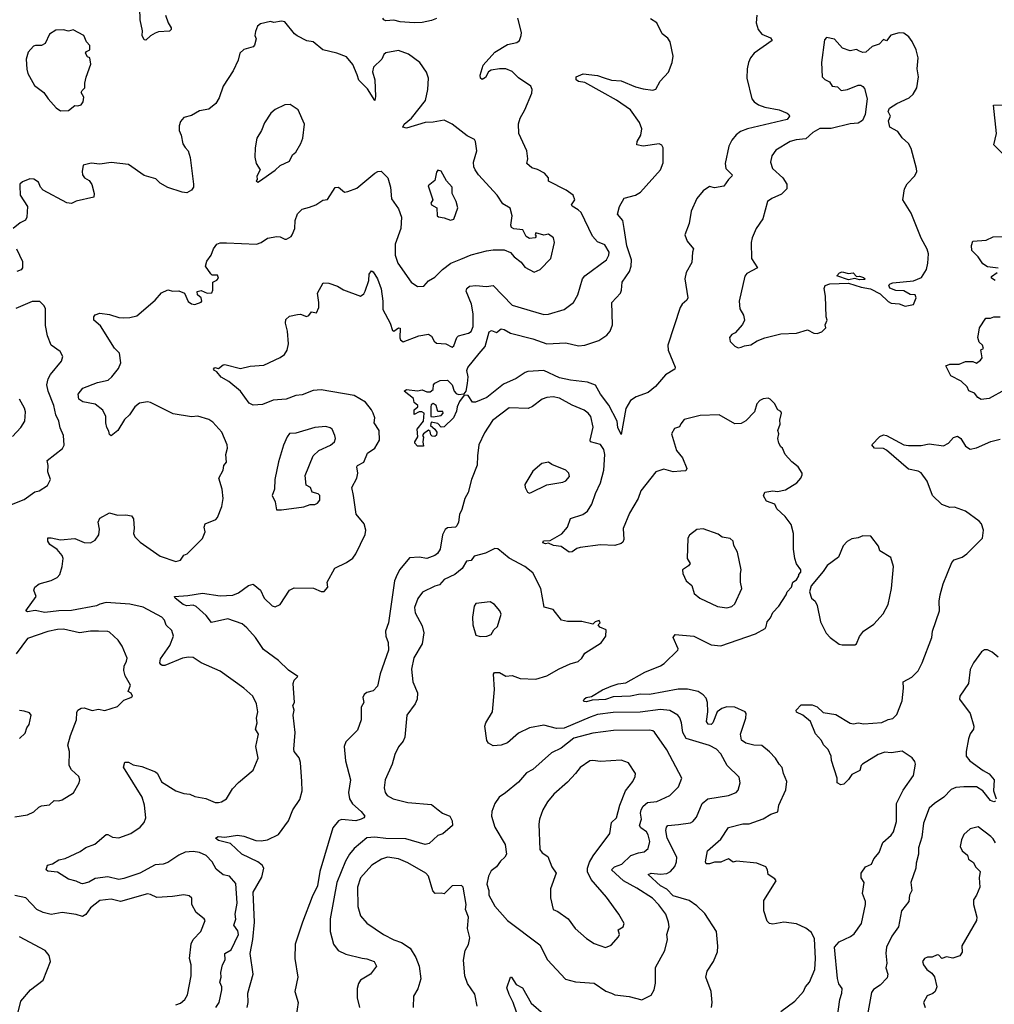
# Model space of a CAD drawing. Extents: x 2057697 to 2160550, y 827490 to 1016834.
# Tile 364 of 509: x 2100737 to 2106908, y 966224 to 972456. Entities that reach past the tile are written whole.
import ezdxf

# ---------------------------------------------------------------- set-up
doc = ezdxf.new("R2010")
doc.units = 0

msp = doc.modelspace()

# ---------------------------------------------------------------- linework, layer by layer
at = {"layer": '0CON20XD'}
for points in [[(2101659.1, 972485), (2101676.6, 972436.6), (2101696.2, 972405), (2101696.1, 972393.9), (2101685, 972383.8), (2101615, 972378), (2101595, 972370.8), (2101565.6, 972354.4), (2101535, 972326.2), (2101525, 972328.8), (2101511.9, 972355), (2101513.9, 972386.1), (2101499.4, 972455), (2101494.3, 972605)], [(2101708.8, 969961.2), (2101565, 970033.1), (2101545, 970036.5), (2101495, 970028.1), (2101465, 970005.7), (2101431.4, 969955), (2101400.6, 969925), (2101358.8, 969855), (2101315, 969822.5), (2101305, 969830), (2101301.7, 969851.7), (2101288.8, 969875), (2101281.2, 969905), (2101281.2, 969945), (2101262.9, 969985), (2101215, 970022.9), (2101136.9, 970036.9), (2101110.8, 970055), (2101107.5, 970085), (2101137.2, 970122.8), (2101229.8, 970160.2), (2101295.8, 970175), (2101320, 970195), (2101361.7, 970248.3), (2101376.9, 970285), (2101368.9, 970345), (2101337.9, 970377.9), (2101248, 970518), (2101206.2, 970555), (2101205.8, 970575), (2101215, 970588.6), (2101245, 970598.5), (2101305, 970589.2), (2101365, 970570.8), (2101395, 970569.2), (2101435, 970570), (2101478.3, 970581.7), (2101595, 970681.2), (2101635, 970728), (2101675, 970746.2), (2101707, 970737), (2101745, 970740), (2101780, 970725), (2101803, 970673), (2101825, 970656.7), (2101846.2, 970653.8), (2101885, 970667.5), (2101890, 970675), (2101886.4, 970696.4), (2101862.5, 970715), (2101860, 970735), (2101885, 970742.5), (2101924.2, 970724.2), (2101953.8, 970726.2), (2101960, 970745), (2101960, 970795), (2101985, 970807.5), (2101995, 970820), (2101988.3, 970838.3), (2101955, 970840), (2101947, 970847), (2101913.3, 970895), (2101921.7, 970928.3), (2101950, 970965), (2101963.3, 971005), (2101984, 971036), (2102005, 971043.8), (2102045, 971044.2), (2102235, 971035.8), (2102265, 971046.2), (2102305, 971074), (2102365, 971082.9), (2102385, 971082.5), (2102415, 971066.2), (2102425, 971066.7), (2102455, 971083.8), (2102462, 971095), (2102478.6, 971135), (2102480.8, 971185), (2102495, 971226.2), (2102525, 971256), (2102571.3, 971268.7), (2102611.2, 971285), (2102655, 971314), (2102685, 971318.8), (2102735, 971393.8), (2102755.7, 971395.7), (2102794.2, 971364.2), (2102815, 971367.5), (2102871.2, 971388.8), (2102985, 971484.2), (2103005, 971496), (2103025, 971496.2), (2103068, 971455), (2103084.2, 971395), (2103091.7, 971321.7), (2103135, 971258), (2103153.8, 971205), (2103150, 971135), (2103113.9, 971036.1), (2103113.9, 970965), (2103131.5, 970915), (2103215, 970793.8), (2103255, 970768), (2103295, 970770), (2103325, 970803.3), (2103365, 970826.7), (2103414.6, 970875.4), (2103465.7, 970914.3), (2103529.2, 970939.2), (2103595, 970967.1), (2103692.3, 970992.3), (2103735, 971000), (2103805, 970999.1), (2103845, 970981.9), (2103868, 970955), (2103911.7, 970921.7), (2103935, 970889.2), (2103995, 970857.5), (2104032.5, 970875), (2104100, 970945), (2104123.8, 971045), (2104116.7, 971075), (2104085, 971097.5), (2104055, 971092.5), (2104005, 971107.5), (2104000, 971095), (2104007.5, 971085), (2104000, 971075), (2103965, 971071.2), (2103942.7, 971082.7), (2103922.5, 971125), (2103865, 971131.9), (2103850.7, 971140.7), (2103846, 971155), (2103854, 971215), (2103842.3, 971262.3), (2103795, 971290), (2103760, 971345), (2103641.5, 971475), (2103621.3, 971505), (2103612.8, 971525), (2103610.3, 971555), (2103631.9, 971625), (2103623.3, 971685), (2103617.3, 971697.3), (2103570.9, 971720.9), (2103475, 971793.8), (2103425, 971819.1), (2103355, 971806.5), (2103305, 971806.2), (2103185, 971769.2), (2103162.5, 971775), (2103170, 971795), (2103217.3, 971832.7), (2103305.7, 971945), (2103321.4, 972015), (2103325.8, 972085), (2103313.4, 972123.4), (2103271.2, 972185), (2103198.3, 972238.3), (2103135, 972260), (2103055, 972245.7), (2103042.9, 972235), (2103030, 972205), (2102977.1, 972155), (2102970.8, 972125), (2102985.4, 972075), (2102989.3, 971970.7), (2102985, 971943.8), (2102938.2, 972018.2), (2102885, 972072.5), (2102874.1, 972105.9), (2102845, 972171.4), (2102805, 972220), (2102745, 972244.4), (2102655, 972264.2), (2102595, 972316.7), (2102555, 972322), (2102493, 972353), (2102475.8, 972365.8), (2102415, 972443.3), (2102395, 972447.5), (2102345, 972438.8), (2102325, 972443.8), (2102260.5, 972429.5), (2102242.5, 972415), (2102228.8, 972381.2), (2102226.4, 972356.4), (2102233.8, 972335), (2102224, 972295), (2102215, 972284.2), (2102155, 972267.5), (2102131.2, 972245), (2102119.5, 972200.5), (2102087.9, 972132.1), (2102025.8, 972035), (2101998.9, 971961.1), (2101977.5, 971925), (2101935, 971888.8), (2101875, 971880), (2101825, 971850), (2101775, 971836.7), (2101755, 971812.5), (2101746.2, 971785), (2101746.2, 971755), (2101758.8, 971725), (2101769.5, 971669.5), (2101785, 971646.7), (2101802.5, 971625), (2101816.1, 971583.9), (2101838, 971415), (2101836.2, 971395), (2101825, 971377.5), (2101795, 971360), (2101765, 971363.3), (2101675, 971393.3), (2101625, 971421.2), (2101597.7, 971447.7), (2101525, 971468.8), (2101425, 971538.6), (2101315, 971552.9), (2101245, 971541.4), (2101188.3, 971548.3), (2101137.5, 971535), (2101131.2, 971495), (2101134.2, 971475), (2101146.7, 971455), (2101177.1, 971437.1), (2101192.7, 971412.7), (2101208.8, 971355), (2101207, 971333), (2101095, 971308), (2101065, 971292.5), (2101035, 971296.7), (2100885, 971376.2), (2100868, 971395), (2100855, 971426.7), (2100826.4, 971446.4), (2100800.7, 971449.3), (2100755, 971430), (2100737.5, 971415), (2100737.5, 971405), (2100740, 971345), (2100786.7, 971273.3), (2100781.2, 971205), (2100773.9, 971186.1), (2100739.3, 971170.7), (2100696.2, 971135)], [(2102523.2, 967635), (2102514.8, 967755), (2102505.2, 967785.2), (2102475.4, 967825), (2102472, 967838), (2102481.6, 967945), (2102468.5, 968055), (2102475.4, 968085), (2102467.1, 968115), (2102477.5, 968135), (2102468.8, 968255), (2102473.9, 968276.1), (2102498.3, 968298.3), (2102438.6, 968338.6), (2102375, 968401.1), (2102280.6, 968470.6), (2102229.6, 968545), (2102175, 968606.7), (2102145, 968631.5), (2102055, 968664.4), (2101951.1, 968641.1), (2101918.1, 968685), (2101855, 968742.1), (2101835, 968749.6), (2101795, 968746.5), (2101770.8, 968755), (2101721.2, 968795), (2101717.5, 968805), (2101800.9, 968810.9), (2101895, 968826.5), (2102005, 968810.5), (2102086.9, 968813.1), (2102122.3, 968827.7), (2102185, 968875.8), (2102215, 968883.8), (2102260.6, 968845), (2102284.6, 968794.6), (2102335, 968746), (2102355, 968740), (2102385.7, 968754.3), (2102444.2, 968845), (2102475, 968861.1), (2102597.7, 968857.7), (2102645, 968836.7), (2102665, 968837.5), (2102687.5, 968865), (2102682.5, 968895), (2102732.5, 968985), (2102805, 969020.8), (2102845, 969048.1), (2102865, 969074.3), (2102925, 969196.7), (2102928.2, 969225), (2102917.3, 969265), (2102867.1, 969327.1), (2102850.6, 969445), (2102839.2, 969495), (2102870.3, 969555), (2102876.8, 969585), (2102870.4, 969625), (2102874.6, 969635), (2102915, 969654.6), (2102938.6, 969711.4), (2102986, 969745), (2103015.7, 969794.3), (2103013.5, 969855), (2102981.9, 969905), (2102984.4, 969935), (2102975, 969966), (2102965, 969986.9), (2102925.6, 970035), (2102855, 970077.3), (2102645, 970113.3), (2102595, 970108.8), (2102525, 970081.2), (2102485, 970077.3), (2102424.8, 970055.2), (2102342.4, 970047.6), (2102275, 970019.5), (2102215, 970017.1), (2102188.8, 970028.8), (2102135, 970105.8), (2102060, 970165), (2102013.2, 970193.2), (2101985, 970227.5), (2101970, 970235), (2101964.2, 970245), (2101972.5, 970255), (2101995, 970247.5), (2102025, 970272), (2102035, 970273.1), (2102135, 970248.8), (2102195, 970262), (2102281.7, 970268.3), (2102385, 970317.5), (2102413.1, 970336.9), (2102430.8, 970365), (2102438.1, 970405), (2102432.9, 970485), (2102420, 970535), (2102422.1, 970557.9), (2102445, 970578.8), (2102495, 970590), (2102515, 970591.2), (2102553, 970577), (2102566.4, 970583.6), (2102585, 970607.5), (2102615, 970600), (2102630, 970635), (2102631.2, 970665), (2102621.2, 970725), (2102658.8, 970791.2), (2102695, 970789.2), (2102749.1, 970769.1), (2102786.8, 970746.8), (2102895, 970706.7), (2102915, 970720), (2102925, 970737.5), (2102946.7, 970805), (2102950, 970845), (2102965, 970866.2), (2102975, 970860), (2103002.5, 970815), (2103025, 970753.3), (2103036, 970675), (2103035, 970620.8), (2103081.9, 970535), (2103098, 970488), (2103105, 970484), (2103135, 970505.6), (2103145, 970502.5), (2103142.7, 970442.7), (2103148.8, 970428.8), (2103165, 970417.5), (2103264.4, 970455.6), (2103325, 970466.2), (2103345, 970453.8), (2103361.2, 970421.2), (2103375, 970408.8), (2103435, 970404.2), (2103475, 970384), (2103485, 970391.2), (2103505, 970443.8), (2103515, 970454.2), (2103578.3, 970471.7), (2103595, 970482), (2103607.3, 970515), (2103606.9, 970595), (2103596.8, 970655), (2103563.2, 970736.8), (2103567.1, 970755), (2103585, 970768.9), (2103625, 970772.7), (2103693, 970767), (2103735, 970773.1), (2103855, 970648.9), (2104004.4, 970605.6), (2104055, 970590.6), (2104085, 970591.4), (2104185, 970620.8), (2104243.8, 970665), (2104271.2, 970715), (2104300, 970815), (2104315.4, 970834.6), (2104452, 970935), (2104467.5, 970965), (2104468.6, 970985), (2104441.5, 971031.5), (2104395, 971050.8), (2104362.5, 971085), (2104291.9, 971235), (2104273.4, 971253.4), (2104235.6, 971275), (2104231.4, 971285), (2104252, 971315), (2104242, 971345), (2104197.4, 971377.4), (2104085, 971433.3), (2104083.8, 971455), (2104060, 971485), (2104015, 971508.1), (2103978.6, 971518.6), (2103947.5, 971545), (2103953.8, 971575), (2103948, 971625), (2103897.8, 971735), (2103895.8, 971795.8), (2103906.5, 971833.5), (2103935.7, 971885), (2103979.5, 971990.5), (2103981.5, 972015), (2103973.3, 972035), (2103895, 972088.2), (2103855, 972127.3), (2103815, 972143.8), (2103775, 972145.4), (2103722.7, 972137.3), (2103703.9, 972126.1), (2103685, 972090.8), (2103665, 972077.5), (2103655, 972086.7), (2103651.8, 972105), (2103671.2, 972168.8), (2103745, 972250.6), (2103825, 972299.2), (2103885, 972311.9), (2103900.8, 972325), (2103912.5, 972355), (2103912.9, 972375), (2103891.4, 972465)], [(2103375, 972462.5), (2103345, 972451.1), (2103285, 972438.2), (2103235, 972436.1), (2103145, 972443), (2103105, 972453.3), (2103055, 972448.6), (2103041.2, 972455), (2103036, 972465)], [(2105404, 972485), (2105400, 972435), (2105413.2, 972393.2), (2105436, 972365), (2105490.2, 972340.2), (2105502, 972325), (2105387.1, 972245), (2105364.7, 972215.3), (2105351.5, 972185), (2105342.5, 972145), (2105340, 972085), (2105371.8, 971955), (2105386.9, 971935), (2105415, 971917.3), (2105455, 971902.1), (2105545, 971884.4), (2105595, 971864), (2105606.7, 971856.7), (2105610.8, 971845), (2105595, 971824.5), (2105344.2, 971765.8), (2105301.5, 971748.5), (2105273.6, 971726.4), (2105245, 971692.5), (2105226.5, 971655), (2105203.6, 971545), (2105208.1, 971515), (2105247.1, 971475), (2105245.8, 971465), (2105225, 971444.3), (2105195, 971403.1), (2105135, 971391.9), (2105105, 971400), (2105065, 971371.9), (2105025.1, 971324.9), (2104987.2, 971245), (2104975.3, 971165), (2104948.9, 971095), (2104963.8, 971055), (2105003.8, 971005), (2104996.2, 970983.8), (2104991.7, 970918.3), (2104955.6, 970855), (2104948.1, 970815), (2104967.5, 970695), (2104960.3, 970679.7), (2104931.4, 970655), (2104918.5, 970635), (2104839.6, 970395), (2104841.5, 970365), (2104887, 970257), (2104884, 970245), (2104825, 970208), (2104762.5, 970135), (2104715, 970095.6), (2104640.4, 970069.6), (2104604.8, 970045.2), (2104574.7, 969995.3), (2104545, 969830), (2104524.6, 969874.6), (2104519.4, 969915), (2104467.1, 970017.1), (2104415, 970085.6), (2104382.2, 970142.2), (2104332.1, 970162.1), (2104225, 970173.4), (2104155, 970188.8), (2104055, 970235.3), (2103955, 970228.5), (2103937.7, 970222.3), (2103880, 970185), (2103800.1, 970149.9), (2103695, 970064.5), (2103622.5, 970035), (2103604.6, 970034.6), (2103577, 970077), (2103550, 970080), (2103521, 970039), (2103506.4, 970005), (2103502.4, 969977.6), (2103484, 969935), (2103425, 969879.4), (2103405, 969877.8), (2103385, 969900.8), (2103341.7, 969908.3), (2103338.3, 969888.3), (2103366.2, 969865), (2103377.1, 969845), (2103375, 969826.7), (2103365, 969818.6), (2103349.3, 969819.3), (2103339.3, 969829.3), (2103335, 969850), (2103325, 969857.5), (2103292.5, 969835), (2103287.5, 969825), (2103293, 969813), (2103288.8, 969785), (2103293, 969757), (2103256.1, 969756.1), (2103237.5, 969775), (2103237.5, 969785), (2103257.5, 969815), (2103253.3, 969865), (2103292.5, 969915), (2103297.5, 969965), (2103283.8, 969973.8), (2103265, 969974), (2103235, 969956.7), (2103233.3, 969986.7), (2103257.5, 970005), (2103257.5, 970015), (2103235, 970032.5), (2103229.3, 970059.3), (2103172, 970105), (2103185, 970115.6), (2103255, 970106.2), (2103285, 970113.3), (2103315, 970100), (2103335, 970100.8), (2103354, 970115), (2103356.2, 970145), (2103365, 970156), (2103398.3, 970171.7), (2103445, 970174.2), (2103475, 970145.7), (2103488.4, 970105), (2103500.3, 970090.3), (2103515, 970084.7), (2103551.1, 970088.9), (2103564.3, 970105.7), (2103572.7, 970152.7), (2103575.4, 970195), (2103568.4, 970235), (2103574.2, 970255), (2103645.8, 970344.2), (2103682.9, 970387.1), (2103708.7, 970481.3), (2103725, 970488), (2103755, 970476.7), (2103785, 970500), (2103805, 970495.7), (2103845, 970471.2), (2103985, 970435.3), (2104074.3, 970404.3), (2104195, 970410.5), (2104275, 970391.1), (2104315, 970396.6), (2104403.8, 970425), (2104455, 970458.5), (2104475.4, 970485), (2104490.4, 970525), (2104486.7, 970665), (2104540, 970725), (2104547.5, 970745), (2104550.7, 970795), (2104597.4, 970862.6), (2104608.4, 970895), (2104609.6, 970935), (2104581, 971025), (2104564.7, 971135.3), (2104555.2, 971185.2), (2104522, 971225), (2104535, 971273.3), (2104565, 971325.6), (2104635, 971345.5), (2104667.8, 971365), (2104794.4, 971505), (2104810.9, 971549.1), (2104810, 971645), (2104802.1, 971662.1), (2104785, 971670.8), (2104685, 971654.5), (2104643.4, 971663.4), (2104645.6, 971685), (2104670, 971725), (2104675.4, 971765.4), (2104660, 971805), (2104603.9, 971885), (2104515, 971946.5), (2104425, 971998.1), (2104315, 972057.9), (2104275.5, 972065.5), (2104260, 972075), (2104260, 972095), (2104305, 972113.6), (2104395, 972102.9), (2104437.7, 972087.7), (2104483.5, 972073.5), (2104545, 972068.8), (2104635, 972031.1), (2104685, 972018.7), (2104745, 972008.8), (2104765, 972016.7), (2104792.7, 972067.3), (2104845.5, 972124.5), (2104867.8, 972185), (2104874.4, 972225), (2104855.6, 972315.6), (2104839.5, 972339.5), (2104805, 972366.7), (2104770, 972435), (2104730.3, 972460.3)], [(2100995, 971880), (2101045, 971881.2), (2101085, 971912.5), (2101105, 971910), (2101125, 971917.5), (2101137.5, 971935), (2101142.5, 971965), (2101126.7, 971995), (2101131.7, 972008.3), (2101150, 972025), (2101148.8, 972055), (2101157.5, 972092.5), (2101187.5, 972175), (2101180, 972215), (2101165, 972220), (2101153.3, 972245), (2101160, 972255), (2101180, 972265), (2101181.7, 972291.7), (2101160, 972315), (2101142.5, 972355), (2101075, 972392.5), (2101045, 972383.8), (2101015, 972391.2), (2100965, 972388.8), (2100926.1, 972363.9), (2100897.5, 972305), (2100875, 972293.3), (2100837, 972293), (2100825, 972287.5), (2100789.5, 972250.5), (2100776.7, 972205), (2100782.7, 972142.7), (2100788.8, 972115), (2100829.5, 972039.5), (2100890, 971995), (2100916.2, 971955), (2100968.3, 971898.3), (2100995, 971880)], [(2105285, 970380), (2105305, 970382.5), (2105325, 970392.5), (2105365, 970397.5), (2105406.7, 970423.3), (2105455, 970442.5), (2105555, 970466.7), (2105655, 970471.2), (2105725, 970493.8), (2105765, 970471.2), (2105785, 970470), (2105815, 970480), (2105840, 970505), (2105837.5, 970525), (2105850, 970555), (2105843.3, 970575), (2105838, 970705), (2105830, 970755), (2105837, 970773), (2105866, 970784), (2105985, 970788.8), (2106065, 970763.1), (2106122.7, 970752.7), (2106185, 970720), (2106235, 970672.5), (2106255, 970662.5), (2106305, 970657.5), (2106343.8, 970643.8), (2106395, 970652.5), (2106413.3, 970695), (2106407.5, 970715), (2106375, 970716.7), (2106335, 970739.2), (2106285, 970741.2), (2106247, 970757), (2106240, 970775), (2106247.5, 970785), (2106265, 970790.6), (2106395, 970803.3), (2106446.7, 970825), (2106477.5, 970875), (2106486.7, 970915), (2106490, 970975), (2106483.3, 971003.3), (2106445, 971073.3), (2106381.2, 971231.2), (2106328, 971315), (2106338.8, 971385), (2106355, 971416.7), (2106405, 971466.7), (2106416, 971495), (2106415.8, 971515), (2106380.5, 971640.5), (2106365, 971672.5), (2106325, 971707.5), (2106297.7, 971747.7), (2106246.2, 971775), (2106238, 971815), (2106251.2, 971845), (2106236.2, 971875), (2106243.8, 971895), (2106291.2, 971925), (2106369.1, 971960.9), (2106393.3, 971985), (2106416.7, 972025), (2106426.7, 972095), (2106420, 972145), (2106426.2, 972215), (2106413.3, 972265), (2106388.3, 972318.3), (2106366.4, 972346.4), (2106335, 972370), (2106305, 972373.3), (2106251.7, 972358.3), (2106225, 972322.5), (2106205, 972330), (2106178.3, 972301.7), (2106135, 972286.7), (2106095, 972250), (2106075, 972248.8), (2106055, 972256.7), (2106035, 972266.2), (2105995, 972258.8), (2105946.1, 972276.1), (2105895, 972332.5), (2105845, 972342.5), (2105831.7, 972328.3), (2105814, 972185), (2105817.5, 972095), (2105835, 972077.5), (2105863, 972063), (2105880, 972035), (2105915, 972030), (2105938.3, 972008.3), (2105977, 972013), (2106045, 972042.5), (2106061.7, 972041.7), (2106075, 972032.5), (2106085, 972020), (2106102.5, 971955), (2106090, 971855), (2106073, 971817), (2106045, 971800), (2105995, 971796), (2105875, 971767.2), (2105803.7, 971766.3), (2105759, 971741), (2105715, 971701.5), (2105652.5, 971695), (2105615, 971684.4), (2105525, 971630), (2105499.4, 971595), (2105490, 971555), (2105502.5, 971515), (2105568, 971455), (2105592.9, 971415), (2105594, 971385), (2105559.3, 971350.7), (2105498.8, 971325), (2105472, 971305), (2105441.4, 971195), (2105399.2, 971135), (2105374, 971075), (2105368, 971045), (2105369.2, 970945), (2105407.5, 970885), (2105341.3, 970848.7), (2105327, 970833), (2105292.2, 970675), (2105296.9, 970625), (2105320, 970585), (2105326, 970555), (2105312.3, 970527.7), (2105266.4, 970473.6), (2105245, 970462.5), (2105230, 970445), (2105235, 970420), (2105265, 970390), (2105285, 970380)], [(2102245, 971427.5), (2102255, 971433.3), (2102355, 971503.3), (2102385, 971533.3), (2102445, 971560), (2102465, 971600), (2102485, 971617.5), (2102517.1, 971672.9), (2102528.8, 971705), (2102540, 971795), (2102500, 971885), (2102448.8, 971918.8), (2102415, 971918), (2102355, 971888), (2102326.8, 971863.2), (2102287.3, 971802.7), (2102268, 971755), (2102238, 971705), (2102228, 971645), (2102226.2, 971585), (2102233.8, 971545), (2102260, 971505), (2102237.5, 971465), (2102240, 971445), (2102233.8, 971435), (2102245, 971427.5)], [(2107005, 971563.3), (2106904, 971664), (2106922, 971735), (2106902.5, 971915), (2106965, 971916.2)], [(2103465, 971186.7), (2103485, 971192.5), (2103510, 971265), (2103500, 971305), (2103474, 971355), (2103474, 971395), (2103440, 971435), (2103405, 971497.5), (2103385, 971503.3), (2103375, 971490), (2103365, 971437.5), (2103323.3, 971405), (2103352.5, 971315), (2103340, 971295), (2103345, 971283.8), (2103377.5, 971265), (2103380, 971215), (2103387.7, 971207.7), (2103425, 971202.5), (2103465, 971186.7)], [(2106932.5, 970882.5), (2106865, 970892), (2106835, 970911.4), (2106805, 970955.8), (2106765.8, 970995), (2106762.3, 971027.7), (2106772.5, 971055), (2106855, 971060), (2106899.3, 971080.7), (2107025, 971085.8)], [(2100716, 971005), (2100754.3, 970925), (2100754.3, 970885), (2100745, 970872.9), (2100717.9, 970862.1)], [(2105985, 970808.8), (2105910, 970835), (2105926.4, 970853.6), (2105945, 970860), (2105985, 970848.8), (2106013, 970853), (2106035, 970830), (2106055, 970832.5), (2106080, 970825), (2106090, 970815), (2106085, 970812.5), (2106055, 970810), (2106025, 970817.5), (2105985, 970808.8)], [(2106912.5, 970805), (2106889.3, 970819.3), (2106890.5, 970829.5), (2106926.7, 970855)], [(2100685, 969386.7), (2100765, 969420), (2100831.5, 969468.5), (2100860, 969475), (2100911.7, 969508.3), (2100931.2, 969545), (2100915.8, 969595), (2100917.5, 969635), (2100910, 969665), (2101007.4, 969742.6), (2101017.9, 969762.1), (2101014.4, 969825), (2100992.8, 969872.8), (2100985.4, 969915), (2100966, 969955), (2100953.3, 970013.3), (2100916.1, 970103.9), (2100909.4, 970145), (2100916.4, 970183.6), (2100930.7, 970209.3), (2101002, 970295), (2101010, 970325), (2100993.3, 970355), (2100936.2, 970395), (2100912.2, 970455), (2100900.3, 970520.3), (2100899.2, 970625), (2100891.4, 970645), (2100865, 970671.4), (2100815, 970672.2), (2100711.2, 970628.8)], [(2106975, 970114.2), (2106875, 970058), (2106825, 970051.2), (2106802.5, 970065), (2106783, 970093), (2106747, 970107), (2106735, 970132.5), (2106698, 970168), (2106631.7, 970201.7), (2106600, 970265), (2106625, 970276.7), (2106685, 970276.7), (2106725, 970292.5), (2106771.7, 970291.7), (2106795, 970282.5), (2106819.3, 970300.7), (2106830, 970315), (2106823, 970367), (2106840, 970375), (2106832.5, 970395), (2106812.5, 970415), (2106802.5, 970445), (2106808, 970465), (2106814.3, 970505.7), (2106853.6, 970566.4), (2106883, 970567), (2106905, 970576.2), (2106945, 970576.2)], [(2100691.5, 969818.5), (2100744.4, 969875), (2100769.2, 969915), (2100774, 969975), (2100767.6, 969997.6), (2100735.8, 970055)], [(2105555, 966179.5), (2105645, 966243.3), (2105698.6, 966305), (2105712.9, 966335), (2105736.9, 966365), (2105771.4, 966445), (2105775.6, 966515), (2105768.3, 966638.3), (2105749.5, 966679.5), (2105715, 966706.2), (2105655, 966733.8), (2105575, 966744.2), (2105505, 966732), (2105485, 966736), (2105470, 966750), (2105448, 966815), (2105448.6, 966881.4), (2105526.7, 967005), (2105518.8, 967018.8), (2105476.7, 967045), (2105472.5, 967075), (2105460, 967095), (2105405, 967118), (2105275, 967129.2), (2105255, 967124), (2105225, 967145.7), (2105202.7, 967137.3), (2105175, 967124.4), (2105135, 967124.4), (2105105, 967113.1), (2105083.1, 967113.1), (2105079.2, 967125), (2105092, 967195), (2105175, 967270), (2105225, 967344.2), (2105315, 967365.6), (2105355, 967366.9), (2105445, 967397.1), (2105491.7, 967428.3), (2105536.7, 967443.3), (2105543.1, 967485), (2105587.5, 967582.5), (2105594.2, 967634.2), (2105572, 967685), (2105565, 967723.3), (2105545, 967743.3), (2105522.8, 967782.8), (2105485, 967823.1), (2105435, 967861.8), (2105385, 967864.6), (2105335, 967876.2), (2105306.5, 967896.5), (2105300.4, 967935), (2105334, 968035), (2105336.2, 968065), (2105330, 968075), (2105264.4, 968104.4), (2105215, 968107.5), (2105183.2, 968096.8), (2105153.3, 968075), (2105124.5, 968005), (2105115, 967995.5), (2105095, 967996.7), (2105086.2, 968015), (2105094.7, 968075.3), (2105090.7, 968135), (2105082.3, 968162.3), (2105065, 968183.3), (2105033.4, 968203.4), (2104965, 968219.7), (2104905, 968218.3), (2104725, 968185.9), (2104665, 968187.1), (2104605, 968174.8), (2104495, 968169.7), (2104445, 968153.9), (2104361.8, 968148.2), (2104325, 968137.8), (2104310.6, 968140.6), (2104306.2, 968145), (2104310, 968155), (2104323.7, 968166.3), (2104356.7, 968173.3), (2104426.7, 968215), (2104482.6, 968237.4), (2104525, 968252.2), (2104575, 968258.9), (2104695, 968325.8), (2104795, 968365.8), (2104817.9, 968382.1), (2104904.2, 968465), (2104905.6, 968475), (2104874.2, 968545), (2104887.5, 968565), (2105004.3, 968554.3), (2105115, 968498.6), (2105176.8, 968493.2), (2105395, 968568.6), (2105456.3, 968603.7), (2105464, 968615), (2105468.8, 968645), (2105489.7, 968670.3), (2105505, 968703.3), (2105544, 968745), (2105590, 968815), (2105596.7, 968835), (2105623.3, 968865), (2105632.5, 968895), (2105655, 968910), (2105670, 968935), (2105670, 968945), (2105681.7, 968958.3), (2105682.5, 968975), (2105655, 969012.5), (2105643.8, 969045), (2105636.7, 969105), (2105636.4, 969203.6), (2105621.7, 969261.7), (2105582.5, 969312.5), (2105530.9, 969360.9), (2105518.7, 969388.7), (2105465, 969408.8), (2105447, 969443), (2105454, 969466), (2105505, 969473.8), (2105535, 969470), (2105585, 969481.2), (2105658, 969525), (2105683.3, 969555), (2105690, 969575), (2105690, 969585), (2105666.7, 969625), (2105625, 969657.5), (2105583.6, 969703.6), (2105567.5, 969745), (2105555, 969752.5), (2105542.5, 969775), (2105536.7, 969805), (2105543.8, 969835), (2105536.7, 969855), (2105551.2, 969895), (2105549.3, 969920.7), (2105560, 969965), (2105555, 969976.7), (2105537, 969987), (2105515.9, 970025.9), (2105487.5, 970055), (2105475, 970060), (2105445, 970056.2), (2105422.5, 970045), (2105403.3, 970025), (2105388.8, 969975), (2105335, 969916.7), (2105305, 969900), (2105265, 969898.6), (2105165, 969954.3), (2105045, 969950), (2104943.3, 969925), (2104921.7, 969898.3), (2104915, 969880), (2104882.3, 969867.7), (2104864.2, 969835), (2104895, 969730), (2104932.4, 969682.4), (2104960, 969615), (2104955, 969600), (2104921.9, 969598.1), (2104875, 969593.8), (2104815, 969611.4), (2104765, 969594.2), (2104668.6, 969475), (2104653.1, 969425), (2104597.4, 969332.6), (2104558.2, 969235), (2104560.8, 969165), (2104555, 969150), (2104545, 969140.8), (2104505, 969127.1), (2104415, 969132.2), (2104285, 969116), (2104265, 969110), (2104235, 969088), (2104215, 969086), (2104165, 969121.4), (2104117.2, 969127.2), (2104085, 969142), (2104065, 969138.6), (2104050, 969145), (2104052.8, 969157.2), (2104095, 969160), (2104168.3, 969201.7), (2104204.4, 969245), (2104225, 969298.6), (2104301.2, 969325), (2104332.5, 969345), (2104359.5, 969390.5), (2104383.4, 969456.6), (2104413.9, 969525), (2104435.2, 969604.8), (2104441.2, 969705), (2104434.6, 969734.6), (2104415, 969766.9), (2104350.6, 969785), (2104347.8, 969795), (2104367.4, 969877.4), (2104353.3, 969945), (2104336.5, 969966.5), (2104310, 969985), (2104235.5, 970015.5), (2104155, 970060), (2104115, 970069.1), (2104075, 970065.5), (2104045.5, 970054.5), (2103983.2, 970006.8), (2103955.6, 969994.4), (2103835, 969998.6), (2103730.7, 969919.3), (2103679.4, 969840.6), (2103644.4, 969765), (2103634.4, 969695), (2103634.2, 969635.8), (2103597.7, 969545), (2103575.5, 969464.5), (2103554.7, 969425.3), (2103536.2, 969355), (2103521.1, 969325), (2103515, 969276.2), (2103505, 969252), (2103495, 969244.2), (2103445, 969240.8), (2103431.1, 969228.9), (2103413.9, 969196.1), (2103398.2, 969105), (2103382.3, 969077.7), (2103365.8, 969065), (2103315, 969044.7), (2103265.4, 969054.6), (2103205, 969049.4), (2103144, 968976), (2103127.2, 968945), (2103110.8, 968905), (2103071.6, 968638.4), (2103053.1, 968585), (2103054.2, 968555), (2103068.8, 968515), (2103071.2, 968465), (2103019.6, 968315), (2103002.9, 968237.1), (2102975, 968208.6), (2102935, 968197.5), (2102918, 968185), (2102908.6, 968165), (2102915.7, 968135), (2102898.5, 968105), (2102899.5, 968025), (2102875, 967959.2), (2102801.5, 967885), (2102790.5, 967855), (2102799.6, 967765), (2102830.3, 967645), (2102818.7, 967565), (2102824.6, 967525), (2102843.1, 967493.1), (2102897.8, 967445), (2102921.2, 967415), (2102916.2, 967405), (2102898.8, 967395), (2102865, 967385.4), (2102775, 967394.6), (2102754.5, 967385), (2102719.3, 967340.7), (2102637.7, 967065), (2102622.6, 966975), (2102588.8, 966905), (2102526.7, 966743.3), (2102480.9, 966605), (2102477.8, 966515), (2102496.7, 966395), (2102479.2, 966305), (2102500, 966235), (2102488.2, 966151.8)], [(2103355, 969943.3), (2103405, 969951.4), (2103417.1, 969965), (2103415, 969975.8), (2103385, 969976.7), (2103373.8, 970015), (2103355, 970025.7), (2103342.7, 970017.3), (2103338.8, 970005), (2103340, 969945), (2103355, 969943.3)], [(2101978.1, 966205), (2101999.5, 966235), (2102017.3, 966315), (2102016.2, 966335), (2102003.6, 966365), (2102012.9, 966395), (2102010.4, 966425), (2102020, 966475), (2102037.3, 966505), (2102035.6, 966545), (2102075, 966570), (2102122.1, 966665), (2102118.3, 966688.3), (2102091.8, 966725), (2102106, 966764), (2102100.9, 966795), (2102113.5, 966865), (2102105, 966988.8), (2102065, 967034.2), (2102025, 967044.2), (2101980, 967080), (2101955.9, 967125.9), (2101918.1, 967165), (2101874.7, 967184.7), (2101835, 967191.1), (2101785, 967187.3), (2101745, 967169.2), (2101675, 967120.8), (2101645, 967111.2), (2101595, 967106.6), (2101497.8, 967055), (2101395, 967019.7), (2101365, 967014.7), (2101295, 967030.9), (2101215, 967021.1), (2101175, 966997.3), (2101135, 966986.2), (2101125, 966988.8), (2101095, 967004.3), (2101045, 967017.1), (2100975, 967060.8), (2100915, 967067.5), (2100903.3, 967075), (2100913.3, 967105), (2100945, 967113.3), (2100985, 967138), (2101025, 967146), (2101119.7, 967190.3), (2101155, 967217.1), (2101212.1, 967237.9), (2101285, 967300), (2101295, 967300), (2101325, 967282), (2101365, 967278.1), (2101440, 967305), (2101500, 967345), (2101525.7, 967375), (2101535.6, 967405), (2101526.5, 967485), (2101511.1, 967535), (2101393.8, 967725), (2101403.3, 967756.7), (2101425, 967756.9), (2101455, 967740.8), (2101509.3, 967729.3), (2101596.2, 967695), (2101608.6, 967685), (2101635, 967633.3), (2101725, 967574.5), (2101775, 967558.1), (2101813.4, 967553.4), (2101845, 967540), (2101915, 967526.7), (2101975, 967502.5), (2101995, 967502), (2102015, 967506.2), (2102045, 967523.8), (2102085, 967588), (2102122.2, 967627.8), (2102214.1, 967705.9), (2102247.3, 967782.7), (2102230.8, 967855), (2102244, 967914), (2102248, 967935), (2102228.9, 967965), (2102240.5, 968005), (2102235.6, 968035), (2102244.4, 968075), (2102236.5, 968125), (2102213.5, 968173.5), (2102155.6, 968225.6), (2102005, 968332), (2101885, 968385.8), (2101835, 968419.4), (2101805, 968421.8), (2101766.7, 968415), (2101655, 968369.4), (2101638.8, 968368.8), (2101630, 968375), (2101624.2, 968385), (2101628.3, 968411.7), (2101687.5, 968495), (2101710.5, 968555), (2101700.2, 968590.2), (2101664.6, 968624.6), (2101654.3, 968655), (2101635.8, 968675), (2101517.9, 968737.9), (2101435, 968757.5), (2101285, 968767.8), (2101245, 968756.9), (2101223, 968747), (2101065, 968716.4), (2100985, 968715.4), (2100895, 968703.1), (2100835, 968715.6), (2100785, 968708), (2100776.2, 968715), (2100840, 968805), (2100825.8, 968845), (2100832, 968865), (2100860, 968885), (2100935, 968905.5), (2100974.2, 968925), (2100990, 968945), (2101005.7, 968995), (2101012.9, 969045), (2101005.6, 969065), (2100973.4, 969103.4), (2100928, 969135), (2100914, 969155), (2100914, 969176), (2100935, 969177.1), (2100995, 969163.1), (2101085, 969171.4), (2101145, 969147.5), (2101185, 969144), (2101215, 969161.2), (2101237.5, 969195), (2101242.3, 969232.3), (2101234.3, 969275), (2101245, 969302), (2101305, 969333.8), (2101355, 969319.2), (2101407.9, 969322.1), (2101445, 969316), (2101457.7, 969297.7), (2101462, 969235), (2101457.1, 969205), (2101465, 969183.8), (2101499.1, 969149.1), (2101625, 969060.8), (2101725, 969026.2), (2101755.8, 969034.2), (2101775, 969067.5), (2101797.5, 969075), (2101895, 969172.5), (2101912, 969215), (2101903.8, 969245), (2101912, 969265), (2101978.3, 969291.7), (2101988.8, 969305), (2102016.7, 969375), (2102023.9, 969426.1), (2102018, 969485), (2101998, 969555), (2102024, 969605), (2102028.8, 969635), (2102046, 969655), (2102041.2, 969705), (2102052.9, 969745), (2102050.8, 969765), (2102017.5, 969845), (2101959.1, 969909.1), (2101935, 969926), (2101865, 969945.8), (2101825, 969942), (2101708.8, 969961.2)], [(2102395, 969353.3), (2102536.4, 969373.6), (2102575, 969387.5), (2102605, 969386.7), (2102622.5, 969395), (2102636.7, 969415), (2102636.7, 969445), (2102625.7, 969455.7), (2102587.5, 969465), (2102577.5, 969495), (2102550.8, 969510.8), (2102545, 969570), (2102594, 969695), (2102631.1, 969728.9), (2102705, 969763.1), (2102730.8, 969785), (2102735.7, 969805), (2102732.5, 969825), (2102715, 969863.3), (2102702.7, 969872.7), (2102675, 969881.2), (2102605, 969874.3), (2102485, 969840), (2102445, 969836), (2102430, 969815), (2102406.8, 969763.2), (2102375, 969657.5), (2102351.1, 969545), (2102350, 969485), (2102336.2, 969445), (2102353.3, 969405), (2102363.3, 969353.3), (2102395, 969353.3)], [(2105912.3, 966132.3), (2105928.9, 966255), (2105943.1, 966295), (2105943.6, 966323.6), (2105924.1, 966354.1), (2105915, 966387.5), (2105895.8, 966585), (2105925, 966620.6), (2105996.1, 966653.9), (2106019.2, 966670.8), (2106067.1, 966735), (2106092.9, 966855), (2106091.5, 966875), (2106072, 966925), (2106083.8, 966995), (2106064.3, 967024.3), (2106064.4, 967055), (2106091.2, 967095), (2106129.5, 967110.5), (2106144.2, 967145), (2106177.5, 967185), (2106202.4, 967247.6), (2106255, 967294.2), (2106270, 967315), (2106288.3, 967381.7), (2106288.8, 967495), (2106331.2, 967578.8), (2106395, 967672), (2106407.8, 967745), (2106405, 967760), (2106388, 967785), (2106325, 967825.4), (2106255, 967815.6), (2106215, 967820.5), (2106172, 967805), (2106074, 967745), (2106064.2, 967735), (2106056, 967705), (2106005, 967678), (2105985, 967646.2), (2105955, 967617.5), (2105935, 967612.5), (2105912.5, 967625), (2105913.3, 967655), (2105877.3, 967767.3), (2105874.2, 967795), (2105855, 967837.5), (2105825.9, 967865.9), (2105813, 967893), (2105775, 967936.7), (2105743.9, 968013.9), (2105695, 968053.3), (2105655, 968072.5), (2105652.5, 968085), (2105685, 968120), (2105755, 968120), (2105785, 968106), (2105825, 968070.6), (2105905, 968057.5), (2105995, 968004.2), (2106015, 967999.2), (2106045, 968005.7), (2106081.1, 967998.9), (2106195, 968006.9), (2106235, 968026), (2106265, 968032.5), (2106291.1, 968058.9), (2106323.3, 968145), (2106333.6, 968225), (2106330, 968265), (2106384.4, 968295), (2106424.5, 968335), (2106450.4, 968385), (2106512.5, 968545), (2106515.5, 968585), (2106560.5, 968715), (2106557.7, 968775), (2106564.1, 968815.9), (2106583.6, 968886.4), (2106638.7, 969021.3), (2106652.5, 969037.5), (2106705, 969054.4), (2106733.8, 969075), (2106833.1, 969175), (2106839.1, 969225), (2106825.5, 969265), (2106811.8, 969281.8), (2106725, 969345.5), (2106655, 969370), (2106625, 969367.5), (2106575, 969386.9), (2106516.2, 969445), (2106482.7, 969535), (2106445, 969586.9), (2106425, 969598.9), (2106365, 969611.4), (2106225, 969731.4), (2106205, 969741.1), (2106150, 969745), (2106132.5, 969765), (2106181.7, 969818.3), (2106205, 969829.2), (2106225, 969824.2), (2106335, 969765.7), (2106365, 969760), (2106445, 969760.6), (2106495, 969770.8), (2106585, 969758.8), (2106616.7, 969775), (2106649.3, 969810.7), (2106675, 969820), (2106695.8, 969805.8), (2106725, 969756.7), (2106755, 969738), (2106795, 969745.7), (2106885.7, 969785.7), (2106945, 969800.9)], [(2103965, 969460), (2103975, 969463.3), (2104075, 969512.5), (2104175, 969529.2), (2104195, 969537.5), (2104218, 969565), (2104213.8, 969585), (2104194.2, 969604.2), (2104105, 969640.8), (2104085, 969656), (2104042.2, 969647.8), (2103985, 969598.8), (2103936, 969515), (2103936.7, 969495), (2103952.5, 969465), (2103965, 969460)], [(2105215, 968734.2), (2105245, 968742), (2105265, 968758.8), (2105309.2, 968855), (2105300, 968895), (2105299.5, 968950.5), (2105305.8, 968975), (2105281.2, 969085), (2105258.3, 969128.3), (2105253.3, 969155), (2105235, 969172.5), (2105185, 969180), (2105159.5, 969199.5), (2105065, 969233.8), (2105025, 969228.8), (2104977, 969193), (2104967.5, 969175), (2104963.3, 969045), (2104981.2, 969015), (2104970.5, 968999.5), (2104932.5, 968975), (2104935, 968950), (2104957.5, 968905), (2104992.5, 968875), (2105007.5, 968825), (2105042.5, 968795), (2105155, 968741.2), (2105215, 968734.2)], [(2105945, 968498.6), (2106025, 968498.8), (2106035, 968506.7), (2106055, 968552.5), (2106080, 968585), (2106145, 968630), (2106203.8, 968695), (2106235.8, 968754.2), (2106257.5, 968855), (2106269.2, 968995), (2106253, 969053), (2106182.5, 969095), (2106173.6, 969123.6), (2106125, 969187.5), (2106075, 969190), (2106045, 969176.7), (2106005, 969171.2), (2105975, 969153.3), (2105950, 969125), (2105920, 969055), (2105848.3, 969001.7), (2105825, 968963.3), (2105747, 968873), (2105736.7, 968835), (2105750, 968795), (2105772.5, 968775), (2105785, 968747.5), (2105808, 968645), (2105843.6, 968573.6), (2105868.8, 968545), (2105925, 968504.3), (2105945, 968498.6)], [(2105117.8, 966205), (2105121.1, 966235), (2105114.3, 966305), (2105080, 966395), (2105090, 966435), (2105129.2, 966495), (2105154.2, 966555.8), (2105157, 966593), (2105148, 966685), (2105075, 966798.8), (2105025, 966848), (2104975, 966881.5), (2104875, 966910.3), (2104835, 966953.1), (2104794.9, 966974.9), (2104715.8, 967045), (2104735, 967054.4), (2104795, 967047.5), (2104835, 967052.8), (2104857.1, 967065), (2104883.7, 967096.3), (2104895.3, 967125), (2104896.8, 967155), (2104835.9, 967275), (2104828.2, 967325), (2104831.4, 967345), (2104840, 967355), (2104907.7, 967362.3), (2104985, 967372.2), (2104999.4, 967380.6), (2105021.4, 967408.6), (2105057.5, 967495), (2105092.9, 967525), (2105225, 967545.7), (2105273.3, 967565), (2105285, 967578.8), (2105298.9, 967625), (2105292.6, 967662.6), (2105216, 967735), (2105175, 967810), (2105148, 967838), (2105105, 967861.9), (2104955.8, 967905.8), (2104935.3, 967945), (2104927.9, 968005), (2104917.3, 968037.3), (2104903.8, 968053.8), (2104854, 968084), (2104795, 968089.3), (2104665, 968073.7), (2104495, 968071.9), (2104395, 968059), (2104348.8, 968041.2), (2104185, 967972.4), (2104135, 967970.5), (2104055, 967991.8), (2103965, 967973.3), (2103895, 967939.6), (2103825, 967879.2), (2103785, 967864.2), (2103735, 967860), (2103705, 967876.2), (2103694.4, 967894.4), (2103681.4, 967985), (2103687.1, 968005), (2103730, 968075), (2103742.4, 968217.6), (2103736.5, 968313.5), (2103743.8, 968325), (2103775, 968323.3), (2103815, 968301.5), (2103855, 968304.5), (2103905, 968285.6), (2104005, 968283.1), (2104075, 968303.3), (2104152, 968348), (2104221.7, 968378.3), (2104273.3, 968393.3), (2104296.1, 968413.9), (2104315, 968446.7), (2104417.7, 968512.3), (2104447.5, 968555), (2104450, 968595), (2104410.7, 968610.7), (2104400, 968625), (2104411.7, 968638.3), (2104405, 968652.5), (2104380, 968645), (2104365, 968630), (2104295, 968647.1), (2104205, 968646.7), (2104167.5, 968655), (2104115, 968723.3), (2104057, 968737), (2104036.4, 968856.4), (2103985.5, 968955.5), (2103934, 968995), (2103835, 969047.1), (2103765, 969107.5), (2103745, 969109.2), (2103685, 969080), (2103615, 969060), (2103595, 969034), (2103565, 969028.8), (2103537.4, 968982.6), (2103492.5, 968945), (2103425, 968912.7), (2103395, 968878.1), (2103365, 968871.4), (2103287.9, 968832.1)], [(2103287.9, 968832.1), (2103257.3, 968792.7), (2103236, 968735), (2103241.2, 968701.2), (2103285, 968620), (2103295.5, 968575), (2103283.9, 968506.1), (2103233.1, 968416.9), (2103217.5, 968345), (2103225.7, 968265.7), (2103254.4, 968195), (2103254, 968155), (2103241.4, 968125), (2103187.5, 968055), (2103175.8, 967915), (2103165, 967890), (2103135.5, 967854.5), (2103112.5, 967805), (2103095.7, 967745), (2103050.8, 967645), (2103044.3, 967594.3), (2103051.4, 967565), (2103064.3, 967545), (2103101.2, 967525), (2103195, 967501.9), (2103345, 967489.4), (2103386, 967455), (2103413.8, 967435), (2103460, 967415), (2103475.6, 967385), (2103476.7, 967355), (2103416.3, 967303.7), (2103385, 967292.5), (2103328.3, 967241.7), (2103305, 967236.7), (2103181.4, 967271.4), (2103055, 967273.6), (2102985, 967282.1), (2102935, 967278.5), (2102855, 967211.1), (2102825.3, 967174.7), (2102800.3, 967129.7), (2102743.8, 966995), (2102702.9, 966765), (2102701.9, 966685), (2102724.4, 966605), (2102753.8, 966565), (2102801.1, 966541.1), (2102905, 966516.4), (2102935, 966512.9), (2102980, 966495), (2102996.1, 966466.1), (2102958.8, 966415), (2102895, 966378), (2102880.8, 966355), (2102874, 966325), (2102874.2, 966265), (2102888, 966205)], [(2103651.2, 968551.2), (2103695, 968554.2), (2103721.2, 968565), (2103738.6, 968595), (2103762.9, 968615), (2103784.1, 968694.1), (2103777.5, 968715), (2103743.8, 968755), (2103715, 968772), (2103625, 968761.2), (2103615, 968743.8), (2103603.4, 968675), (2103605, 968626.2), (2103625, 968560), (2103651.2, 968551.2)], [(2100705, 967410.8), (2100785, 967423.1), (2100827.2, 967442.8), (2100858.5, 967471.5), (2100875, 967481.2), (2100925, 967485.7), (2100955, 967514.2), (2100985, 967511.9), (2101005, 967518.6), (2101076.3, 967563.7), (2101114.2, 967625), (2101117.5, 967645), (2101110.8, 967665), (2101065, 967708.9), (2101049.6, 967735), (2101051.1, 967825), (2101042.2, 967865), (2101057.3, 967925), (2101095.6, 968024.4), (2101098.7, 968071.3), (2101105, 968086), (2101125, 968097.5), (2101145, 968100), (2101195, 968084), (2101235, 968091.2), (2101275, 968083.3), (2101355, 968110), (2101395, 968150), (2101440, 968165), (2101450, 968175), (2101443, 968193), (2101422.5, 968205), (2101437.5, 968245), (2101404.1, 968304.1), (2101395.9, 968335.9), (2101398, 968365), (2101413.8, 968395), (2101416.2, 968415), (2101385, 968490), (2101359.3, 968529.3), (2101305, 968578.8), (2101294, 968584), (2101235.6, 968585.6), (2101185, 968585.7), (2101115.5, 968574.5), (2101015, 968598), (2100975, 968596.8), (2100915, 968584.6), (2100785, 968538.5), (2100715, 968442.5)], [(2106932.1, 968422.1), (2106895, 968453.3), (2106865, 968467.8), (2106845, 968468.1), (2106825.8, 968455), (2106775.5, 968385), (2106755, 968343.3), (2106743.3, 968255), (2106690, 968175), (2106686.4, 968156.4), (2106754.4, 968065), (2106778.6, 967985), (2106775.5, 967965), (2106755, 967936.2), (2106744.5, 967905), (2106728.5, 967825), (2106728.9, 967795), (2106752.5, 967765), (2106837.1, 967705), (2106875, 967682.5), (2106907.5, 967645), (2106901.5, 967575), (2106919.4, 967525)], [(2100735, 967907.5), (2100770.7, 967939.3), (2100782, 967975), (2100796.2, 967995), (2100810, 968055), (2100798.3, 968068.3), (2100765, 968080), (2100735, 968083.8)], [(2104675, 966252.9), (2104735, 966282), (2104753.8, 966315), (2104761.7, 966358.3), (2104762.9, 966457.1), (2104822.2, 966565), (2104837.5, 966635), (2104834.4, 966665), (2104848.5, 966715), (2104845.7, 966744.3), (2104826.9, 966795), (2104783.7, 966853.7), (2104743.3, 966895), (2104645, 966959.7), (2104559.1, 967005), (2104484.6, 967075), (2104501.9, 967095), (2104548.3, 967111.7), (2104605.7, 967165), (2104655, 967183.8), (2104690.8, 967189.2), (2104715, 967210), (2104727.3, 967255), (2104715.8, 967295.8), (2104705.5, 967315), (2104670.4, 967340.4), (2104661.5, 967355), (2104674.6, 967395.4), (2104668.4, 967435), (2104671.6, 967455), (2104685, 967477.9), (2104712, 967502), (2104771.3, 967508.7), (2104853.8, 967545), (2104908.7, 967601.3), (2104928.8, 967655), (2104834.6, 967834.6), (2104755, 967945.6), (2104745, 967955.5), (2104725, 967960), (2104496.2, 967956.2), (2104365, 967940), (2104245, 967908.6), (2104165, 967846.4), (2104104, 967815), (2103985, 967710), (2103945, 967690), (2103895, 967630), (2103813.3, 967563.3), (2103773.3, 967535), (2103745.8, 967494.2), (2103725.7, 967445), (2103723.1, 967415), (2103745.5, 967345.5), (2103810.5, 967235), (2103818.1, 967175), (2103809.2, 967155), (2103780.7, 967129.3), (2103755.8, 967095), (2103721.5, 967068.5), (2103705.8, 967035), (2103694, 966984), (2103706.7, 966945), (2103706.7, 966915), (2103745.5, 966845.5), (2103825, 966753.8), (2104030, 966600), (2104078, 966505), (2104192.4, 966382.4), (2104255, 966366.7), (2104375, 966358.5), (2104448, 966308), (2104483.8, 966293.8), (2104505, 966284.4), (2104595, 966274.5), (2104675, 966252.9)], [(2104445, 966584.4), (2104481.3, 966598.7), (2104528.8, 966651.2), (2104533.8, 966665), (2104526.2, 966695), (2104556.7, 966715), (2104563.8, 966735), (2104530.8, 966795), (2104451.9, 966901.9), (2104354.6, 967014.6), (2104332.8, 967062.8), (2104332.5, 967085), (2104345.4, 967124.6), (2104367.1, 967162.9), (2104473.1, 967305), (2104484.4, 967375.6), (2104515.6, 967405), (2104536.5, 967485), (2104572.5, 967575), (2104619.2, 967635), (2104633.8, 967665), (2104636.2, 967685), (2104591.5, 967751.5), (2104545, 967769.4), (2104415, 967761.9), (2104365, 967768), (2104345.8, 967764.2), (2104285, 967722.9), (2104255, 967684), (2104205, 967629.4), (2104118.6, 967555), (2104078.1, 967505), (2104049.4, 967455), (2104027.1, 967395), (2104024.3, 967365), (2104030.6, 967205), (2104045, 967182.9), (2104079.8, 967159.8), (2104105.8, 967095), (2104134, 967055), (2104096.7, 966955), (2104098.3, 966898.3), (2104114.4, 966825), (2104145, 966810.8), (2104209.2, 966765), (2104253.1, 966705), (2104325, 966641.4), (2104375, 966608.6), (2104445, 966584.4)], [(2102176, 966205), (2102184.1, 966235.9), (2102182, 966295), (2102214, 966415), (2102195.5, 966545), (2102212.5, 966635), (2102222.7, 966745), (2102214.4, 966935), (2102270.6, 967029.4), (2102282.9, 967085), (2102271.8, 967105), (2102245.2, 967125.2), (2102142.2, 967175), (2102071.4, 967241.4), (2101995, 967260.6), (2101976.7, 967275), (2101994.2, 967285.8), (2102035, 967282.5), (2102115, 967294.2), (2102155, 967289.4), (2102231.9, 967261.9), (2102265, 967258.8), (2102305, 967265.5), (2102375, 967300), (2102439.1, 967385), (2102465.8, 967455), (2102509.6, 967520.4), (2102524.4, 967575), (2102523.2, 967635)], [(2106915, 967510), (2106905, 967505.7), (2106884.2, 967515), (2106835, 967574.4), (2106795, 967601.5), (2106715, 967601.5), (2106665, 967596.1), (2106635, 967584.6), (2106588.5, 967535), (2106528.1, 967495), (2106495.3, 967464.7), (2106459.4, 967370.6), (2106448.4, 967281.6), (2106427.9, 967215), (2106428.2, 967175), (2106412.4, 967117.6), (2106411.5, 967085), (2106379.4, 966995), (2106385.8, 966945), (2106371.1, 966915), (2106365.6, 966875), (2106320.4, 966815), (2106300.6, 966715), (2106259.7, 966655), (2106224.5, 966585)], [(2106915.5, 967245.5), (2106901.3, 967271.3), (2106885, 967285.8), (2106805, 967346.9), (2106753.8, 967335), (2106715, 967298.8), (2106699.2, 967265), (2106692.1, 967222.1), (2106704, 967195), (2106738, 967168), (2106745, 967142.5), (2106775, 967122.5), (2106787.5, 967095), (2106818.8, 967065), (2106810.8, 967025), (2106816.2, 966965), (2106795.7, 966914.3), (2106776.2, 966885), (2106776.2, 966855), (2106796, 966775), (2106794, 966755), (2106702, 966595), (2106703.8, 966555), (2106688.8, 966531.2), (2106645, 966516.7), (2106605, 966524.2), (2106575, 966513.3), (2106556.7, 966535), (2106545, 966537.5), (2106515, 966522.5), (2106485, 966522.5), (2106465, 966513.3), (2106452.5, 966495), (2106458.8, 966475), (2106481.2, 966445), (2106511.4, 966421.4), (2106528.3, 966398.3), (2106543.8, 966335), (2106533.9, 966306.1), (2106518.3, 966291.7), (2106482.3, 966277.7), (2106460, 966235), (2106468.8, 966205)], [(2103632.5, 966212.5), (2103617.9, 966287.9), (2103572.9, 966355), (2103554.5, 966405.5), (2103546.4, 966503.6), (2103558, 966565), (2103578.2, 966601.8), (2103586.2, 966645), (2103572.5, 966705), (2103577.3, 966775), (2103560, 966825), (2103564.6, 966855), (2103545, 966966.2), (2103535, 966976.2), (2103475, 966974.3), (2103425, 966923.8), (2103405, 966928.6), (2103367.5, 966925), (2103353.1, 966943.1), (2103324.2, 967035), (2103308.8, 967055), (2103195, 967120.5), (2103135, 967144.5), (2103065, 967156), (2103027.1, 967142.9)], [(2103027.1, 967142.9), (2102965.3, 967104.7), (2102895.4, 967024.6), (2102876.2, 966965), (2102877.4, 966842.6), (2102894.7, 966784.7), (2102935, 966736.9), (2103039.2, 966665), (2103105, 966631.8), (2103155, 966614.7), (2103209.8, 966579.8), (2103245, 966520), (2103266.5, 966465), (2103276, 966385), (2103257.3, 966322.7), (2103230, 966275), (2103227.5, 966205)], [(2101725, 966220.8), (2101755, 966230.8), (2101782.5, 966255), (2101800, 966285), (2101823.3, 966405), (2101822.2, 966475), (2101811.9, 966515), (2101822.2, 966607.8), (2101835.5, 966634.5), (2101884.3, 966685), (2101911.2, 966755), (2101905.7, 966765.7), (2101853.8, 966805), (2101827.1, 966855), (2101826, 966895), (2101810.5, 966910.5), (2101775, 966918), (2101704.1, 966905.9), (2101605, 966900.8), (2101565, 966920), (2101545, 966922.9), (2101375, 966874.4), (2101315, 966889.2), (2101245, 966880.3), (2101185.4, 966835), (2101155, 966793.5), (2101135, 966779.5), (2101095, 966792), (2101005, 966805.5), (2100935, 966793.3), (2100884.8, 966804.8), (2100845.6, 966825), (2100775, 966897.3), (2100705, 966912.1)], [(2100727.5, 966175), (2100743.8, 966245), (2100805, 966316.2), (2100885, 966377.5), (2100931.2, 966495), (2100923.9, 966533.9), (2100897.5, 966565), (2100735, 966652)], [(2106224.5, 966585), (2106221.1, 966548.9), (2106227.3, 966485), (2106220.5, 966455), (2106232.4, 966415), (2106228.9, 966391.1), (2106185, 966345.6), (2106143, 966317), (2106130.6, 966299.4), (2106105, 966160)], [(2103881.2, 966175), (2103862.1, 966235), (2103835.3, 966285.3), (2103821.3, 966328.7), (2103843.3, 966395), (2103850, 966395), (2103880, 966350), (2103919.5, 966329.5), (2103975, 966232.2), (2104052.5, 966165)]]:
    msp.add_lwpolyline(points, dxfattribs=at)

doc.saveas('drawing.dxf')
